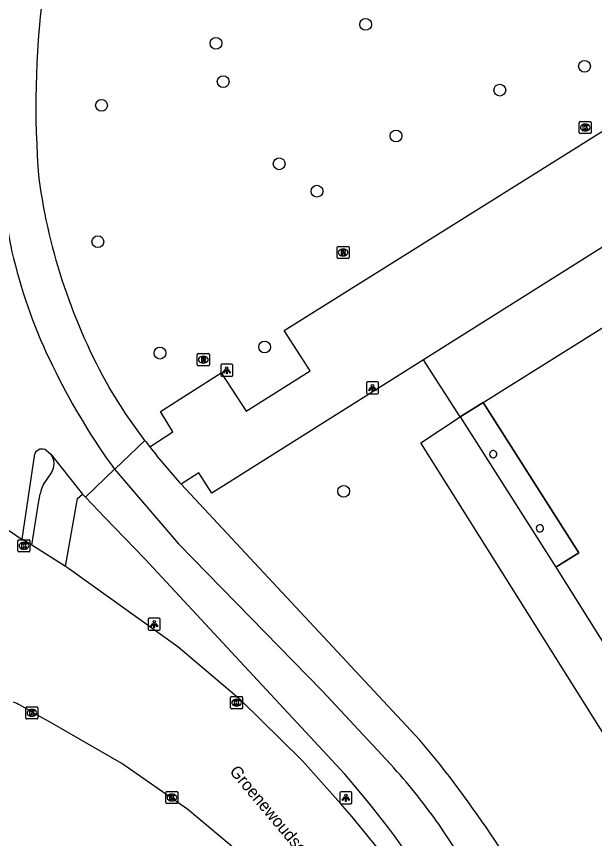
# Model space of a CAD drawing. Extents: x 159280 to 160375, y 384531 to 385872.
# Drawn here: x 159355.9 to 159403.8, y 385289 to 385357.1 of the extents above; entities that cross this region are included whole.
import ezdxf

# ---------------------------------------------------------------- set-up
doc = ezdxf.new("R2010")
doc.units = 0
for name, color, linetype in [('IMGEO_Boom', 7, 'Continuous'), ('IMGEO_Fietspad_open', 7, 'Continuous'), ('IMGEO_Groenvoorziening', 7, 'Continuous'), ('IMGEO_Kolk', 7, 'Continuous'), ('IMGEO_Lichtpunt', 7, 'Continuous'), ('IMGEO_Openbare_ruimte_label', 7, 'Continuous'), ('IMGEO_Pand', 7, 'Continuous'), ('IMGEO_Pand_overbouw', 7, 'Continuous'), ('IMGEO_Rijbaan_lokaal_open', 7, 'Continuous'), ('IMGEO_Rioolput', 7, 'Continuous'), ('IMGEO_Voetgangersgebied_open', 7, 'Continuous'), ('IMGEO_Voetpad_open', 7, 'Continuous')]:
    doc.layers.add(name, color=color, linetype=linetype)

msp = doc.modelspace()

# ---------------------------------------------------------------- linework, layer by layer
at = {"layer": 'IMGEO_Boom'}
for centre in [(159384.823, 385356.434), (159372.42, 385354.871), (159402.966, 385352.969), (159373.025, 385351.695), (159395.947, 385350.991), (159362.941, 385349.728), (159387.347, 385347.195), (159377.663, 385344.888), (159380.79, 385342.619), (159362.638, 385338.434), (159367.781, 385329.207), (159376.453, 385329.712), (159383.008, 385317.762)]:
    msp.add_circle(centre, 0.489, dxfattribs=at)
at = {"layer": 'IMGEO_Fietspad_open'}
for points in [[(159356.352, 385313.793), (159357.403, 385320.861)], [(159358.38, 385321.141), (159358.739, 385320.832)], [(159358.739, 385320.832), (159361.35, 385317.531)], [(159361.602, 385317.269), (159364.022, 385319.581)], [(159364.022, 385319.581), (159369.318, 385313.398), (159381.234, 385301.238), (159386.908, 385295.121)], [(159361.35, 385317.531), (159361.602, 385317.269)], [(159384.161, 385293.081), (159383.101, 385294.341), (159375.148, 385302.876), (159366.49, 385312.203), (159363.233, 385315.569), (159361.602, 385317.269)], [(159390.745, 385290.356), (159394.065, 385285.33)]]:
    msp.add_lwpolyline(points, dxfattribs=at)
for centre, radius, start, end in [((159397.253, 385347.12), 42.805, 181.76104, 207.07594), ((159407.683, 385351.547), 54.112, 206.22284, 216.20955), ((159358.003, 385320.61), 0.651, 54.63743, 157.34628), ((159354.93, 385265.444), 43.627, 34.82202, 42.86326), ((159303.301, 385226.138), 104.975, 32.46296, 39.62072)]:
    msp.add_arc(centre, radius, start, end, dxfattribs=at)
at = {"layer": 'IMGEO_Groenvoorziening'}
msp.add_lwpolyline([(159392.673, 385323.914), (159389.627, 385328.658)], dxfattribs=at)
at = {"layer": 'IMGEO_Kolk'}
for p, q in [((159402.524, 385347.464), (159402.524, 385348.316)), ((159402.599, 385348.39), (159403.451, 385348.39)), ((159403.012, 385348.17), (159403.037, 385348.17)), ((159403.525, 385348.316), (159403.525, 385347.464)), ((159403.451, 385347.39), (159402.599, 385347.39)), ((159403.035, 385347.61), (159403.01, 385347.61)), ((159356.009, 385312.817), (159356.009, 385313.669)), ((159356.084, 385313.743), (159356.936, 385313.743)), ((159356.497, 385313.523), (159356.522, 385313.523)), ((159357.01, 385313.669), (159357.01, 385312.817)), ((159356.936, 385312.743), (159356.084, 385312.743)), ((159356.52, 385312.963), (159356.495, 385312.963)), ((159373.63, 385299.825), (159373.63, 385300.677)), ((159373.705, 385300.751), (159374.557, 385300.751)), ((159374.118, 385300.531), (159374.143, 385300.531)), ((159374.631, 385300.677), (159374.631, 385299.825)), ((159356.666, 385298.977), (159356.666, 385299.829)), ((159356.741, 385299.903), (159357.593, 385299.903)), ((159357.154, 385299.683), (159357.179, 385299.683)), ((159357.667, 385299.829), (159357.667, 385298.977)), ((159374.557, 385299.751), (159373.705, 385299.751)), ((159374.141, 385299.971), (159374.116, 385299.971)), ((159357.177, 385299.123), (159357.152, 385299.123)), ((159357.593, 385298.903), (159356.741, 385298.903)), ((159368.266, 385291.969), (159368.266, 385292.821)), ((159368.341, 385292.895), (159369.193, 385292.895)), ((159369.267, 385292.821), (159369.267, 385291.969)), ((159368.754, 385292.675), (159368.779, 385292.675)), ((159369.193, 385291.895), (159368.341, 385291.895)), ((159368.777, 385292.115), (159368.752, 385292.115))]:
    msp.add_line(p, q, dxfattribs=at)
for points in [[(159402.524, 385347.464), (159402.524, 385348.316)], [(159402.599, 385348.39), (159403.451, 385348.39)], [(159402.845, 385348.09), (159402.968, 385348.09), (159402.968, 385347.939), (159403.098, 385348.09), (159403.262, 385348.09), (159403.116, 385347.939), (159403.269, 385347.69), (159403.117, 385347.69), (159403.032, 385347.854), (159402.968, 385347.787), (159402.968, 385347.69), (159402.845, 385347.69), (159402.845, 385348.09)], [(159403.525, 385348.316), (159403.525, 385347.464)], [(159403.451, 385347.39), (159402.599, 385347.39)], [(159356.009, 385312.817), (159356.009, 385313.669)], [(159356.084, 385313.743), (159356.936, 385313.743)], [(159356.33, 385313.443), (159356.453, 385313.443), (159356.453, 385313.292), (159356.583, 385313.443), (159356.747, 385313.443), (159356.601, 385313.292), (159356.754, 385313.043), (159356.602, 385313.043), (159356.517, 385313.207), (159356.453, 385313.14), (159356.453, 385313.043), (159356.33, 385313.043), (159356.33, 385313.443)], [(159357.01, 385313.669), (159357.01, 385312.817)], [(159356.936, 385312.743), (159356.084, 385312.743)], [(159373.63, 385299.825), (159373.63, 385300.677)], [(159373.705, 385300.751), (159374.557, 385300.751)], [(159373.951, 385300.451), (159374.074, 385300.451), (159374.074, 385300.3), (159374.204, 385300.451), (159374.368, 385300.451), (159374.222, 385300.3), (159374.375, 385300.051), (159374.223, 385300.051), (159374.138, 385300.215), (159374.074, 385300.148), (159374.074, 385300.051), (159373.951, 385300.051), (159373.951, 385300.451)], [(159374.631, 385300.677), (159374.631, 385299.825)], [(159356.666, 385298.977), (159356.666, 385299.829)], [(159356.741, 385299.903), (159357.593, 385299.903)], [(159357.667, 385299.829), (159357.667, 385298.977)], [(159374.557, 385299.751), (159373.705, 385299.751)], [(159356.987, 385299.603), (159357.11, 385299.603), (159357.11, 385299.452), (159357.24, 385299.603), (159357.404, 385299.603), (159357.258, 385299.452), (159357.411, 385299.203), (159357.259, 385299.203), (159357.174, 385299.367), (159357.11, 385299.3), (159357.11, 385299.203), (159356.987, 385299.203), (159356.987, 385299.603)], [(159357.593, 385298.903), (159356.741, 385298.903)], [(159368.266, 385291.969), (159368.266, 385292.821)], [(159368.341, 385292.895), (159369.193, 385292.895)], [(159369.267, 385292.821), (159369.267, 385291.969)], [(159368.587, 385292.595), (159368.71, 385292.595), (159368.71, 385292.444), (159368.84, 385292.595), (159369.004, 385292.595), (159368.858, 385292.444), (159369.011, 385292.195), (159368.859, 385292.195), (159368.774, 385292.359), (159368.71, 385292.292), (159368.71, 385292.195), (159368.587, 385292.195), (159368.587, 385292.595)], [(159369.193, 385291.895), (159368.341, 385291.895)]]:
    msp.add_lwpolyline(points, dxfattribs=at)
for centre, start, end in [((159402.601, 385348.314), 91.55205, 178.44795), ((159402.601, 385348.314), 91.55205, 178.44795), ((159403.449, 385348.314), 1.55205, 88.44795), ((159403.449, 385348.314), 1.55205, 88.44795), ((159402.601, 385347.466), 181.55205, 268.44795), ((159402.601, 385347.466), 181.55205, 268.44795), ((159403.449, 385347.466), 271.55205, 358.44795), ((159403.449, 385347.466), 271.55205, 358.44795), ((159356.086, 385313.667), 91.55205, 178.44795), ((159356.086, 385313.667), 91.55205, 178.44795), ((159356.934, 385313.667), 1.55205, 88.44795), ((159356.934, 385313.667), 1.55205, 88.44795), ((159356.086, 385312.819), 181.55205, 268.44795), ((159356.086, 385312.819), 181.55205, 268.44795), ((159356.934, 385312.819), 271.55205, 358.44795), ((159356.934, 385312.819), 271.55205, 358.44795), ((159373.707, 385300.675), 91.55205, 178.44795), ((159373.707, 385300.675), 91.55205, 178.44795), ((159374.555, 385300.675), 1.55205, 88.44795), ((159374.555, 385300.675), 1.55205, 88.44795), ((159356.743, 385299.827), 91.55205, 178.44795), ((159356.743, 385299.827), 91.55205, 178.44795), ((159357.591, 385299.827), 1.55205, 88.44795), ((159357.591, 385299.827), 1.55205, 88.44795), ((159373.707, 385299.827), 181.55205, 268.44795), ((159373.707, 385299.827), 181.55205, 268.44795), ((159374.555, 385299.827), 271.55205, 358.44795), ((159374.555, 385299.827), 271.55205, 358.44795), ((159356.743, 385298.979), 181.55205, 268.44795), ((159356.743, 385298.979), 181.55205, 268.44795), ((159357.591, 385298.979), 271.55205, 358.44795), ((159357.591, 385298.979), 271.55205, 358.44795), ((159368.343, 385292.819), 91.55205, 178.44795), ((159368.343, 385292.819), 91.55205, 178.44795), ((159369.191, 385292.819), 1.55205, 88.44795), ((159369.191, 385292.819), 1.55205, 88.44795), ((159368.343, 385291.971), 181.55205, 268.44795), ((159368.343, 385291.971), 181.55205, 268.44795), ((159369.191, 385291.971), 271.55205, 358.44795), ((159369.191, 385291.971), 271.55205, 358.44795)]:
    msp.add_arc(centre, 0.0765, start, end, dxfattribs=at)
for centre, major_axis, ratio, start_param, end_param in [((159403.011, 385347.89), (-0.387, 0.002), 0.722429, 4.712389, 7.853982), ((159403.036, 385347.89), (-0.39, 0.002), 0.717154, 1.570796, 4.712389), ((159356.496, 385313.243), (-0.387, 0.002), 0.722429, 4.712389, 7.853982), ((159356.521, 385313.243), (-0.39, 0.002), 0.717154, 1.570796, 4.712389), ((159374.117, 385300.251), (-0.387, 0.002), 0.722429, 4.712389, 7.853982), ((159374.142, 385300.251), (-0.39, 0.002), 0.717154, 1.570796, 4.712389), ((159357.153, 385299.403), (-0.387, 0.002), 0.722429, 4.712389, 7.853982), ((159357.178, 385299.403), (-0.39, 0.002), 0.717154, 1.570796, 4.712389), ((159368.753, 385292.395), (-0.387, 0.002), 0.722429, 4.712389, 7.853982), ((159368.778, 385292.395), (-0.39, 0.002), 0.717154, 1.570796, 4.712389)]:
    msp.add_ellipse(centre, major_axis=major_axis, ratio=ratio, start_param=start_param, end_param=end_param, dxfattribs=at)
at = {"layer": 'IMGEO_Lichtpunt'}
for p, q in [((159373.721, 385328.279), (159372.913, 385328.279)), ((159373.721, 385328.279), (159372.913, 385328.279)), ((159372.819, 385328.184), (159372.819, 385327.377)), ((159372.819, 385328.184), (159372.819, 385327.377)), ((159373.815, 385327.377), (159373.815, 385328.184)), ((159373.815, 385327.377), (159373.815, 385328.184)), ((159372.913, 385327.283), (159373.721, 385327.283)), ((159372.913, 385327.283), (159373.721, 385327.283)), ((159384.897, 385326.721), (159384.897, 385325.914)), ((159384.897, 385326.721), (159384.897, 385325.914)), ((159385.799, 385326.816), (159384.991, 385326.816)), ((159385.799, 385326.816), (159384.991, 385326.816)), ((159385.893, 385325.914), (159385.893, 385326.721)), ((159385.893, 385325.914), (159385.893, 385326.721)), ((159384.991, 385325.82), (159385.799, 385325.82)), ((159384.991, 385325.82), (159385.799, 385325.82)), ((159366.806, 385307.153), (159366.806, 385306.346)), ((159366.806, 385307.153), (159366.806, 385306.346)), ((159367.708, 385307.248), (159366.9, 385307.248)), ((159367.708, 385307.248), (159366.9, 385307.248)), ((159367.802, 385306.346), (159367.802, 385307.153)), ((159367.802, 385306.346), (159367.802, 385307.153)), ((159366.9, 385306.252), (159367.708, 385306.252)), ((159366.9, 385306.252), (159367.708, 385306.252)), ((159383.594, 385292.878), (159382.786, 385292.878)), ((159383.594, 385292.878), (159382.786, 385292.878)), ((159382.692, 385292.783), (159382.692, 385291.976)), ((159382.692, 385292.783), (159382.692, 385291.976)), ((159383.688, 385291.976), (159383.688, 385292.783)), ((159383.688, 385291.976), (159383.688, 385292.783)), ((159382.786, 385291.882), (159383.594, 385291.882)), ((159382.786, 385291.882), (159383.594, 385291.882))]:
    msp.add_line(p, q, dxfattribs=at)
for points in [[(159373.193, 385327.848), (159373.232, 385327.82), (159373.044, 385327.558), (159373.006, 385327.585), (159373.193, 385327.848)], [(159373.295, 385327.8), (159373.342, 385327.8), (159373.342, 385327.478), (159373.295, 385327.478), (159373.295, 385327.8)], [(159373.405, 385327.82), (159373.443, 385327.847), (159373.63, 385327.585), (159373.591, 385327.557), (159373.405, 385327.82)], [(159385.271, 385326.385), (159385.31, 385326.357), (159385.122, 385326.095), (159385.084, 385326.122), (159385.271, 385326.385)], [(159385.373, 385326.337), (159385.42, 385326.337), (159385.42, 385326.015), (159385.373, 385326.015), (159385.373, 385326.337)], [(159385.483, 385326.357), (159385.521, 385326.384), (159385.708, 385326.122), (159385.669, 385326.094), (159385.483, 385326.357)], [(159367.18, 385306.817), (159367.219, 385306.789), (159367.031, 385306.527), (159366.993, 385306.554), (159367.18, 385306.817)], [(159367.282, 385306.769), (159367.329, 385306.769), (159367.329, 385306.447), (159367.282, 385306.447), (159367.282, 385306.769)], [(159367.392, 385306.789), (159367.43, 385306.816), (159367.617, 385306.554), (159367.578, 385306.526), (159367.392, 385306.789)], [(159383.066, 385292.447), (159383.105, 385292.419), (159382.917, 385292.157), (159382.879, 385292.184), (159383.066, 385292.447)], [(159383.168, 385292.399), (159383.215, 385292.399), (159383.215, 385292.077), (159383.168, 385292.077), (159383.168, 385292.399)], [(159383.278, 385292.419), (159383.316, 385292.446), (159383.503, 385292.184), (159383.464, 385292.156), (159383.278, 385292.419)]]:
    msp.add_lwpolyline(points, dxfattribs=at)
for centre in [(159373.318, 385327.982), (159385.396, 385326.519), (159367.305, 385306.951), (159383.191, 385292.581)]:
    msp.add_circle(centre, 0.0994, dxfattribs=at)
for centre, start, end in [((159372.913, 385328.184), 90, 180), ((159372.913, 385328.184), 90, 180), ((159373.721, 385328.184), 0, 90), ((159373.721, 385328.184), 0, 90), ((159372.913, 385327.377), 180, 270), ((159372.913, 385327.377), 180, 270), ((159373.721, 385327.377), 270, 0), ((159373.721, 385327.377), 270, 360), ((159384.991, 385326.721), 90, 180), ((159384.991, 385326.721), 90, 180), ((159385.799, 385326.721), 0, 90), ((159385.799, 385326.721), 0, 90), ((159384.991, 385325.914), 180, 270), ((159384.991, 385325.914), 180, 270), ((159385.799, 385325.914), 270, 0), ((159385.799, 385325.914), 270, 360), ((159366.9, 385307.153), 90, 180), ((159366.9, 385307.153), 90, 180), ((159367.708, 385307.153), 0, 90), ((159367.708, 385307.153), 0, 90), ((159366.9, 385306.346), 180, 270), ((159366.9, 385306.346), 180, 270), ((159367.708, 385306.346), 270, 0), ((159367.708, 385306.346), 270, 360), ((159382.786, 385292.783), 90, 180), ((159382.786, 385292.783), 90, 180), ((159383.594, 385292.783), 0, 90), ((159383.594, 385292.783), 0, 90), ((159382.786, 385291.976), 180, 270), ((159382.786, 385291.976), 180, 270), ((159383.594, 385291.976), 270, 0), ((159383.594, 385291.976), 270, 360)]:
    msp.add_arc(centre, 0.0946, start, end, dxfattribs=at)
at = {"layer": 'IMGEO_Pand'}
for points in [[(159394.563, 385325.104), (159402.485, 385312.665), (159400.596, 385311.48), (159430.445, 385263.896), (159444.541, 385272.72), (159445.724, 385270.83), (159492.501, 385300.115), (159484.487, 385312.598), (159486.385, 385313.787), (159466.895, 385344.913), (159461.972, 385341.84), (159458.781, 385346.947), (159457.065, 385349.663)], [(159394.563, 385325.104), (159415.867, 385338.438)]]:
    msp.add_lwpolyline(points, dxfattribs=at)
for centre, start, end in [((159395.398, 385320.837), 97.8067, 262.38622), ((159395.398, 385320.837), 262.2892, 97.90371), ((159399.271, 385314.692), 66.86004, 254.69543), ((159399.272, 385314.692), 254.52864, 67.02683)]:
    msp.add_arc(centre, 0.3, start, end, dxfattribs=at)
at = {"layer": 'IMGEO_Pand_overbouw'}
msp.add_lwpolyline([(159402.485, 385312.665), (159394.563, 385325.104), (159392.673, 385323.914), (159400.596, 385311.48)], close=True, dxfattribs=at)
at = {"layer": 'IMGEO_Rijbaan_lokaal_open'}
for points in [[(159357.161, 385313.285), (159356.352, 385313.793)], [(159359.967, 385311.519), (159357.161, 385313.285)], [(159390.688, 385281.388), (159390.569, 385281.586), (159387.01, 385286.753), (159383.721, 385290.805), (159382.754, 385291.885), (159379.583, 385295.423), (159374.504, 385300.425), (159369.254, 385304.888), (159360.199, 385311.373), (159359.967, 385311.519)], [(159402.146, 385243.468), (159399.041, 385250), (159395.647, 385257.14), (159390.601, 385267.514), (159387.873, 385272.292), (159383.827, 385277.897), (159379.297, 385283.117), (159375.222, 385287.104), (159370.104, 385291.398), (159364.622, 385295.217), (159358.641, 385298.654), (159358.033, 385298.997), (159356.187, 385300.043)]]:
    msp.add_lwpolyline(points, dxfattribs=at)
for centre, radius, start, end in [((159369.387, 385334.577), 24.533, 223.88927, 237.9063), ((159350.007, 385286.918), 14.507, 64.78625, 67.17326)]:
    msp.add_arc(centre, radius, start, end, dxfattribs=at)
at = {"layer": 'IMGEO_Rioolput'}
for p, q in [((159382.46, 385337.118), (159382.46, 385337.97)), ((159382.535, 385338.044), (159383.387, 385338.044)), ((159382.948, 385337.824), (159382.973, 385337.824)), ((159383.461, 385337.97), (159383.461, 385337.118)), ((159382.971, 385337.264), (159382.946, 385337.264)), ((159383.387, 385337.044), (159382.535, 385337.044)), ((159370.875, 385328.236), (159370.875, 385329.088)), ((159370.95, 385329.162), (159371.802, 385329.162)), ((159371.363, 385328.942), (159371.388, 385328.942)), ((159371.876, 385329.088), (159371.876, 385328.236)), ((159371.386, 385328.382), (159371.361, 385328.382)), ((159371.802, 385328.162), (159370.95, 385328.162))]:
    msp.add_line(p, q, dxfattribs=at)
for points in [[(159382.46, 385337.118), (159382.46, 385337.97)], [(159382.535, 385338.044), (159383.387, 385338.044)], [(159383.461, 385337.97), (159383.461, 385337.118)], [(159383.049, 385337.742), (159382.797, 385337.744), (159382.797, 385337.344)], [(159382.797, 385337.344), (159382.921, 385337.344), (159382.921, 385337.506), (159382.932, 385337.506)], [(159382.975, 385337.663), (159382.921, 385337.663), (159382.921, 385337.582)], [(159382.921, 385337.582), (159382.973, 385337.582)], [(159382.979, 385337.477), (159383.05, 385337.344), (159383.19, 385337.344), (159383.125, 385337.47)], [(159383.387, 385337.044), (159382.535, 385337.044)], [(159370.875, 385328.236), (159370.875, 385329.088)], [(159370.95, 385329.162), (159371.802, 385329.162)], [(159371.876, 385329.088), (159371.876, 385328.236)], [(159371.464, 385328.86), (159371.212, 385328.862), (159371.212, 385328.462)], [(159371.212, 385328.462), (159371.336, 385328.462), (159371.336, 385328.624), (159371.347, 385328.624)], [(159371.39, 385328.781), (159371.336, 385328.781), (159371.336, 385328.7)], [(159371.336, 385328.7), (159371.388, 385328.7)], [(159371.394, 385328.595), (159371.465, 385328.462), (159371.605, 385328.462), (159371.54, 385328.588)], [(159371.802, 385328.162), (159370.95, 385328.162)]]:
    msp.add_lwpolyline(points, dxfattribs=at)
for centre, radius, start, end in [((159382.537, 385337.968), 0.0765, 91.55205, 178.44795), ((159382.537, 385337.968), 0.0765, 91.55205, 178.44795), ((159383.385, 385337.968), 0.0765, 1.55205, 88.44795), ((159383.385, 385337.968), 0.0765, 1.55205, 88.44795), ((159382.537, 385337.12), 0.0765, 181.55205, 268.44795), ((159382.537, 385337.12), 0.0765, 181.55205, 268.44795), ((159382.931, 385337.453), 0.0533, 26.02933, 88.69889), ((159382.957, 385337.771), 0.19, 274.7715, 282.96867), ((159382.981, 385337.567), 0.0964, 77.00612, 93.18647), ((159382.995, 385337.624), 0.0378, 276.66336, 79.67722), ((159383.048, 385337.632), 0.109, 350.36119, 89.41601), ((159383.046, 385337.632), 0.112, 277.58423, 350.98172), ((159383.03, 385337.417), 0.108, 29.51342, 73.79051), ((159383.385, 385337.12), 0.0765, 271.55205, 358.44795), ((159383.385, 385337.12), 0.0765, 271.55205, 358.44795), ((159370.952, 385329.086), 0.0765, 91.55205, 178.44795), ((159370.952, 385329.086), 0.0765, 91.55205, 178.44795), ((159371.8, 385329.086), 0.0765, 1.55205, 88.44795), ((159371.8, 385329.086), 0.0765, 1.55205, 88.44795), ((159370.952, 385328.238), 0.0765, 181.55205, 268.44795), ((159370.952, 385328.238), 0.0765, 181.55205, 268.44795), ((159371.346, 385328.571), 0.0533, 26.02933, 88.69889), ((159371.372, 385328.889), 0.19, 274.7715, 282.96867), ((159371.396, 385328.685), 0.0964, 77.00612, 93.18647), ((159371.41, 385328.742), 0.0378, 276.66336, 79.67722), ((159371.463, 385328.75), 0.109, 350.36119, 89.41601), ((159371.461, 385328.75), 0.112, 277.58423, 350.98172), ((159371.445, 385328.535), 0.108, 29.51342, 73.79051), ((159371.8, 385328.238), 0.0765, 271.55205, 358.44795), ((159371.8, 385328.238), 0.0765, 271.55205, 358.44795)]:
    msp.add_arc(centre, radius, start, end, dxfattribs=at)
for centre, major_axis, ratio, start_param, end_param in [((159382.947, 385337.544), (-0.387, 0.002), 0.722429, 4.712389, 7.853982), ((159382.972, 385337.544), (-0.39, 0.002), 0.717154, 1.570796, 4.712389), ((159371.362, 385328.662), (-0.387, 0.002), 0.722429, 4.712389, 7.853982), ((159371.387, 385328.662), (-0.39, 0.002), 0.717154, 1.570796, 4.712389)]:
    msp.add_ellipse(centre, major_axis=major_axis, ratio=ratio, start_param=start_param, end_param=end_param, dxfattribs=at)
at = {"layer": 'IMGEO_Voetgangersgebied_open'}
for points in [[(159366.933, 385321.453), (159368.853, 385322.693), (159367.822, 385324.378), (159372.867, 385327.564), (159374.917, 385324.392), (159380.243, 385327.744), (159378.085, 385331.09), (159453.794, 385378.488), (159453.246, 385379.369)], [(159415.867, 385338.438), (159412.886, 385343.296), (159389.627, 385328.658)], [(159389.627, 385328.658), (159372.079, 385317.614), (159371.008, 385319.287), (159369.542, 385318.338)], [(159392.673, 385323.914), (159394.563, 385325.104)], [(159424.986, 385255.303), (159429.394, 385258.118), (159389.39, 385321.78), (159392.673, 385323.914)]]:
    msp.add_lwpolyline(points, dxfattribs=at)
at = {"layer": 'IMGEO_Voetpad_open'}
for points in [[(159366.531, 385321.978), (159364.993, 385324.127), (159363.565, 385326.35)], [(159364.022, 385319.581), (159364.032, 385319.591), (159366.531, 385321.978)], [(159358.118, 385318.324), (159358.791, 385319.293)], [(159369.542, 385318.338), (159389.318, 385297.156)], [(159357.161, 385313.285), (159357.681, 385316.602), (159357.858, 385317.563)], [(159359.967, 385311.519), (159360.948, 385317.164), (159361.35, 385317.531)]]:
    msp.add_lwpolyline(points, dxfattribs=at)
for centre, radius, start, end in [((159431.044, 385349.73), 73.548, 172.78614, 184.73663), ((159406.027, 385350.256), 48.729, 187.78269, 209.37895), ((159406.254, 385351.978), 49.778, 217.06125, 217.82234), ((159408.511, 385353.627), 52.573, 217.7335, 222.1629), ((159357.63, 385320.024), 1.372, 327.80792, 36.06245), ((159360.568, 385317.062), 2.756, 152.74727, 169.52668), ((159323.515, 385241.487), 86.192, 26.43209, 40.23132)]:
    msp.add_arc(centre, radius, start, end, dxfattribs=at)

# ---------------------------------------------------------------- texts
at = {"layer": 'IMGEO_Openbare_ruimte_label'}
msp.add_text('Groenewoudseweg', height=1, rotation=310.09168, dxfattribs=at).set_placement((159373.491, 385294.529))

doc.saveas('drawing.dxf')
